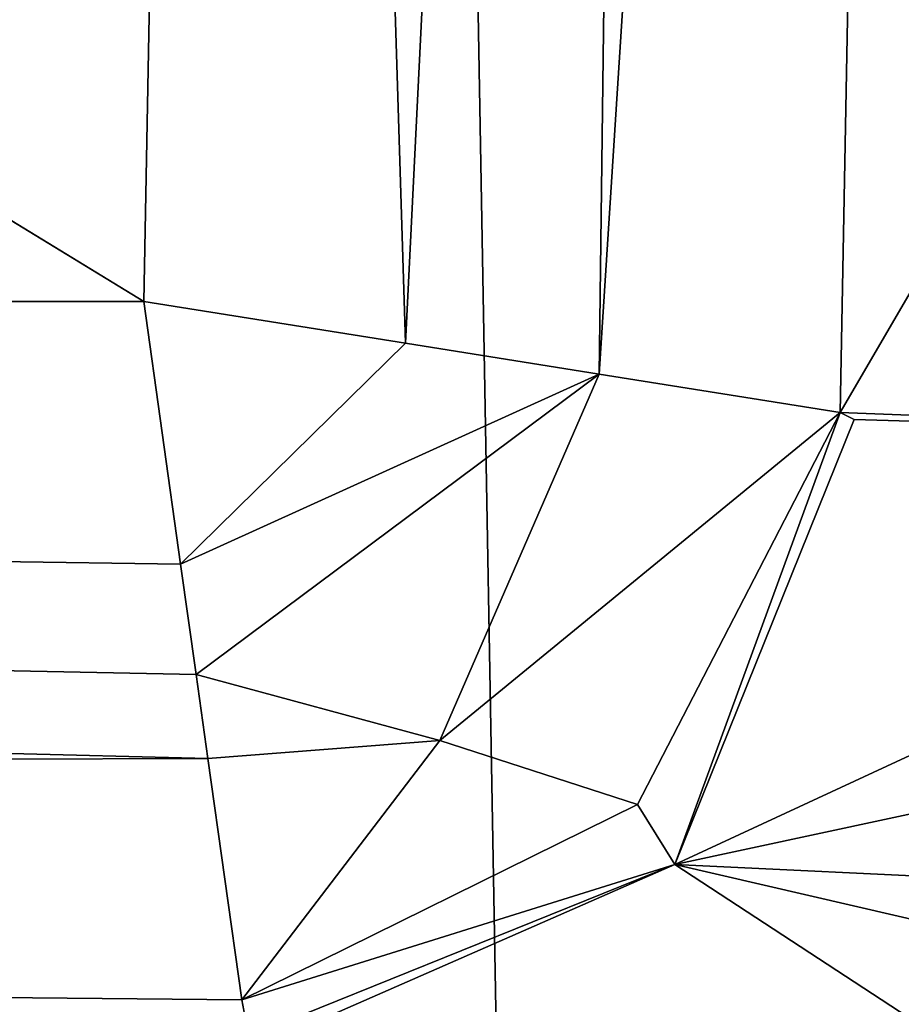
# Model space of a CAD drawing. Header units: millimetres. Extents: x -36.5 to 36.5, y -8.8 to 41.6.
# Tile 336 of 428: x 8.9 to 9.3, y 28.6 to 29.1. Entities that reach past the tile are written whole.
import ezdxf

# ---------------------------------------------------------------- set-up
doc = ezdxf.new("R2010")
doc.units = ezdxf.units.MM
doc.header["$LTSCALE"] = 65.185185
for name, color, linetype in [('1014', 7, 'CONTINUOUS'), ('1018', 7, 'CONTINUOUS'), ('1024', 7, 'CONTINUOUS'), ('1025', 7, 'CONTINUOUS'), ('1026', 7, 'CONTINUOUS'), ('326', 7, 'CONTINUOUS'), ('366', 7, 'CONTINUOUS'), ('561', 7, 'CONTINUOUS'), ('811', 7, 'CONTINUOUS'), ('970', 7, 'CONTINUOUS'), ('985', 7, 'CONTINUOUS')]:
    doc.layers.add(name, color=color, linetype=linetype)

msp = doc.modelspace()

# ---------------------------------------------------------------- linework, layer by layer
at = {"layer": '1014', "color": 7, "linetype": 'Continuous'}
for points in [[(10.03485, 30.17966, -10.28351), (9.28697, 28.89731, -8.37584), (9.33374, 31.40349, -8.3758), (10.03485, 30.17966, -10.28351)], [(9.63726, 28.88382, -9.29957), (9.28697, 28.89731, -8.37584), (10.03485, 30.17966, -10.28351), (9.63726, 28.88382, -9.29957)], [(9.29355, 28.89405, -8.39335), (9.28697, 28.89731, -8.37584), (9.63726, 28.88382, -9.29957), (9.29355, 28.89405, -8.39335)]]:
    msp.add_3dface(points, dxfattribs=at)
at = {"layer": '1018', "color": 7, "linetype": 'Continuous'}
for points in [[(9.29355, 28.89405, -8.39335), (9.63726, 28.88382, -9.29957), (9.20955, 28.68549, -8.42426), (9.29355, 28.89405, -8.39335)], [(9.63726, 28.88382, -9.29957), (10.01543, 28.8584, -10.29735), (9.20955, 28.68549, -8.42426), (9.63726, 28.88382, -9.29957)], [(10.01543, 28.8584, -10.29735), (9.93048, 28.651, -10.32271), (9.20955, 28.68549, -8.42426), (10.01543, 28.8584, -10.29735)], [(9.35681, 28.5891, -9.40056), (9.01311, 28.5993, -8.4984), (9.20955, 28.68549, -8.42426), (9.35681, 28.5891, -9.40056)], [(9.73499, 28.5638, -10.39391), (9.35681, 28.5891, -9.40056), (9.20955, 28.68549, -8.42426), (9.73499, 28.5638, -10.39391)], [(9.93048, 28.651, -10.32271), (9.73499, 28.5638, -10.39391), (9.20955, 28.68549, -8.42426), (9.93048, 28.651, -10.32271)]]:
    msp.add_3dface(points, dxfattribs=at)
at = {"layer": '1024', "color": 7, "linetype": 'Continuous'}
for points in [[(9.33374, 31.40349, -8.3758), (9.28697, 28.89731, -8.37584), (9.17415, 28.91528, -8.22313), (9.33374, 31.40349, -8.3758)], [(9.33374, 31.40349, -8.3758), (9.17415, 28.91528, -8.22313), (9.2054, 31.40212, -8.21203), (9.33374, 31.40349, -8.3758)], [(8.96065, 28.94929, -8.15), (9.00644, 31.4, -8.15), (9.08337, 28.92973, -8.17235), (8.96065, 28.94929, -8.15)], [(9.08337, 28.92973, -8.17235), (9.00644, 31.4, -8.15), (9.2054, 31.40212, -8.21203), (9.08337, 28.92973, -8.17235)], [(9.17415, 28.91528, -8.22313), (9.08337, 28.92973, -8.17235), (9.2054, 31.40212, -8.21203), (9.17415, 28.91528, -8.22313)]]:
    msp.add_3dface(points, dxfattribs=at)
at = {"layer": '1025', "color": 7, "linetype": 'Continuous'}
for points in [[(8.96065, 28.94929, -8.15), (9.08337, 28.92973, -8.17235), (8.97792, 28.82623, -8.17235), (8.96065, 28.94929, -8.15)], [(9.08337, 28.92973, -8.17235), (9.17415, 28.91528, -8.22313), (8.97792, 28.82623, -8.17235), (9.08337, 28.92973, -8.17235)], [(9.17415, 28.91528, -8.22313), (8.98515, 28.77452, -8.19676), (8.97792, 28.82623, -8.17235), (9.17415, 28.91528, -8.22313)], [(8.98515, 28.77452, -8.19676), (9.17415, 28.91528, -8.22313), (9.09938, 28.74348, -8.24046), (8.98515, 28.77452, -8.19676)], [(9.17415, 28.91528, -8.22313), (9.28697, 28.89731, -8.37584), (9.09938, 28.74348, -8.24046), (9.17415, 28.91528, -8.22313)], [(9.09938, 28.74348, -8.24046), (9.28697, 28.89731, -8.37584), (9.19209, 28.7135, -8.34144), (9.09938, 28.74348, -8.24046)], [(8.99067, 28.73519, -8.22313), (8.98515, 28.77452, -8.19676), (9.09938, 28.74348, -8.24046), (8.99067, 28.73519, -8.22313)], [(9.00653, 28.62206, -8.37584), (8.99067, 28.73519, -8.22313), (9.09938, 28.74348, -8.24046), (9.00653, 28.62206, -8.37584)], [(9.00653, 28.62206, -8.37584), (9.09938, 28.74348, -8.24046), (9.19209, 28.7135, -8.34144), (9.00653, 28.62206, -8.37584)]]:
    msp.add_3dface(points, dxfattribs=at)
at = {"layer": '1026', "color": 7, "linetype": 'Continuous'}
for points in [[(9.28697, 28.89731, -8.37584), (9.20955, 28.68549, -8.42426), (9.19209, 28.7135, -8.34144), (9.28697, 28.89731, -8.37584)], [(9.28697, 28.89731, -8.37584), (9.29355, 28.89405, -8.39335), (9.20955, 28.68549, -8.42426), (9.28697, 28.89731, -8.37584)], [(9.20955, 28.68549, -8.42426), (9.00653, 28.62206, -8.37584), (9.19209, 28.7135, -8.34144), (9.20955, 28.68549, -8.42426)], [(9.20955, 28.68549, -8.42426), (9.00985, 28.60485, -8.43787), (9.00653, 28.62206, -8.37584), (9.20955, 28.68549, -8.42426)], [(9.20955, 28.68549, -8.42426), (9.01311, 28.5993, -8.4984), (9.00985, 28.60485, -8.43787), (9.20955, 28.68549, -8.42426)]]:
    msp.add_3dface(points, dxfattribs=at)
at = {"layer": '326', "color": 7, "linetype": 'Continuous'}
for points in [[(12.45, 28.6, 15.2), (19.8, 38.1, 15.2), (5, 34.1, 15.2), (12.45, 28.6, 15.2)], [(6, 28.6, 15.2), (12.45, 28.6, 15.2), (5, 34.1, 15.2), (6, 28.6, 15.2)]]:
    msp.add_3dface(points, dxfattribs=at)
at = {"layer": '366', "color": 7, "linetype": 'Continuous'}
for points in [[(5.13434, 29.09972, 13.89201), (19.8, 38.1349, 13.7343), (5.49979, 28.7343, 13.89839), (5.13434, 29.09972, 13.89201)], [(19.8, 38.1349, 13.7343), (6, 28.6, 13.90073), (5.49979, 28.7343, 13.89839), (19.8, 38.1349, 13.7343)], [(19.8, 28.6, 13.90073), (6, 28.6, 13.90073), (19.8, 38.1349, 13.7343), (19.8, 28.6, 13.90073)]]:
    msp.add_3dface(points, dxfattribs=at)
at = {"layer": '561', "color": 7, "linetype": 'Continuous'}
for points in [[(0, 28.94929, -8.15), (4.95113, 31.4, -8.15), (8.96065, 28.94929, -8.15), (0, 28.94929, -8.15)], [(8.96065, 28.94929, -8.15), (4.95113, 31.4, -8.15), (9.00644, 31.4, -8.15), (8.96065, 28.94929, -8.15)]]:
    msp.add_3dface(points, dxfattribs=at)
at = {"layer": '811', "color": 7, "linetype": 'Continuous'}
for points in [[(9.07634, 31.40349, -6.99894), (4.94982, 31.40349, -6.99894), (5.9827, 28.6, -6.95), (9.07634, 31.40349, -6.99894)], [(9.10001, 30.06209, -6.97552), (9.07634, 31.40349, -6.99894), (5.9827, 28.6, -6.95), (9.10001, 30.06209, -6.97552)], [(9.12599, 28.6, -6.95), (9.10001, 30.06209, -6.97552), (5.9827, 28.6, -6.95), (9.12599, 28.6, -6.95)]]:
    msp.add_3dface(points, dxfattribs=at)
at = {"layer": '970', "color": 7, "linetype": 'Continuous'}
for points in [[(9.55541, 31.40463, -7.10106), (9.07634, 31.40349, -6.99894), (9.44132, 28.6, -6.99327), (9.55541, 31.40463, -7.10106)], [(9.07634, 31.40349, -6.99894), (9.10001, 30.06209, -6.97552), (9.44132, 28.6, -6.99327), (9.07634, 31.40349, -6.99894)], [(9.10001, 30.06209, -6.97552), (9.12599, 28.6, -6.95), (9.44132, 28.6, -6.99327), (9.10001, 30.06209, -6.97552)]]:
    msp.add_3dface(points, dxfattribs=at)
at = {"layer": '985', "color": 7, "linetype": 'Continuous'}
for points in [[(0.76406, 28.70001, -8.25433), (0, 28.94929, -8.15), (8.99067, 28.73519, -8.22313), (0.76406, 28.70001, -8.25433)], [(0, 28.94929, -8.15), (8.96065, 28.94929, -8.15), (8.97792, 28.82623, -8.17235), (0, 28.94929, -8.15)], [(8.99067, 28.73519, -8.22313), (0, 28.94929, -8.15), (8.98515, 28.77452, -8.19676), (8.99067, 28.73519, -8.22313)], [(8.98515, 28.77452, -8.19676), (0, 28.94929, -8.15), (8.97792, 28.82623, -8.17235), (8.98515, 28.77452, -8.19676)], [(9.00653, 28.62206, -8.37584), (0.76406, 28.70001, -8.25433), (8.99067, 28.73519, -8.22313), (9.00653, 28.62206, -8.37584)], [(1.36546, 28.5993, -8.4984), (0.76406, 28.70001, -8.25433), (9.01311, 28.5993, -8.4984), (1.36546, 28.5993, -8.4984)], [(9.01311, 28.5993, -8.4984), (0.76406, 28.70001, -8.25433), (9.00985, 28.60485, -8.43787), (9.01311, 28.5993, -8.4984)], [(9.00985, 28.60485, -8.43787), (0.76406, 28.70001, -8.25433), (9.00653, 28.62206, -8.37584), (9.00985, 28.60485, -8.43787)]]:
    msp.add_3dface(points, dxfattribs=at)

doc.saveas('drawing.dxf')
